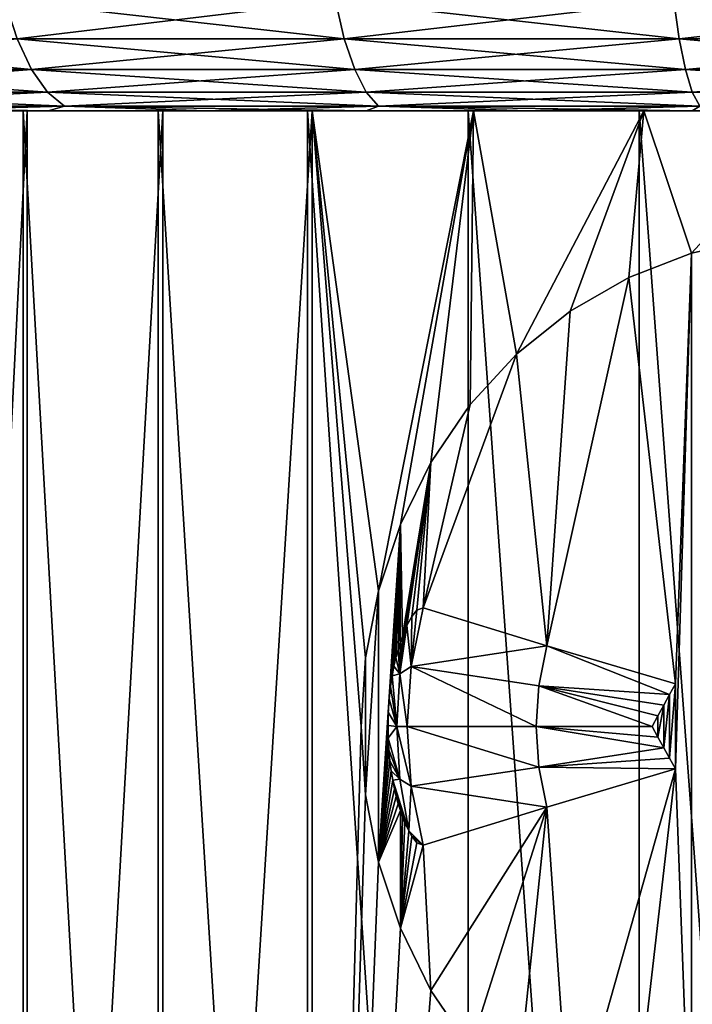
# Model space of a CAD drawing. Header units: metres. Extents: x -150 to 310, y -128 to 84.
# Tile 302 of 465: x 67 to 72.46, y 65.84 to 73.84. Entities that reach past the tile are written whole.
import ezdxf

# ---------------------------------------------------------------- set-up
doc = ezdxf.new("R2010")
doc.units = ezdxf.units.M
doc.layers.add('solid_26009703_SW0001', color=7, linetype='CONTINUOUS')
doc.layers.add('solid_26009703_SW0001_01', color=7, linetype='CONTINUOUS')

msp = doc.modelspace()

# ---------------------------------------------------------------- linework, layer by layer
at = {"layer": 'solid_26009703_SW0001'}
for points in [[(66.878891, 73.99437, -27.798365), (69.564857, 73.99437, -28.587034), (66.979713, 73.68573, -27.507057)], [(66.878891, 73.99437, 27.798365), (66.979713, 73.68573, 27.507057), (69.637535, 73.68573, 28.287464)], [(69.564857, 73.99437, 28.587034), (66.878891, 73.99437, 27.798365), (69.637535, 73.68573, 28.287464)], [(69.564857, 73.99437, -28.587034), (69.637535, 73.68573, -28.287464), (66.979713, 73.68573, -27.507057)], [(69.564857, 73.99437, -28.587034), (72.313637, 73.99437, -29.116817), (69.637535, 73.68573, -28.287464)], [(69.564857, 73.99437, 28.587034), (69.637535, 73.68573, 28.287464), (72.357506, 73.68573, 28.811695)], [(72.313637, 73.99437, 29.116817), (69.564857, 73.99437, 28.587034), (72.357506, 73.68573, 28.811695)], [(72.313637, 73.99437, -29.116817), (72.357506, 73.68573, -28.811695), (69.637535, 73.68573, -28.287464)], [(72.313637, 73.99437, -29.116817), (75.100319, 73.99437, -29.382914), (72.357506, 73.68573, -28.811695)], [(72.313637, 73.99437, 29.116817), (72.357506, 73.68573, 28.811695), (75.11499, 73.68573, 29.075003)], [(75.100319, 73.99437, 29.382914), (72.313637, 73.99437, 29.116817), (75.11499, 73.68573, 29.075003)], [(75.100319, 73.99437, -29.382914), (75.11499, 73.68573, -29.075003), (72.357506, 73.68573, -28.811695)], [(64.408112, 73.68573, 26.477543), (64.556503, 73.435371, 26.152607), (67.09655, 73.435371, 27.169487)], [(66.979713, 73.68573, 27.507057), (64.408112, 73.68573, 26.477543), (67.09655, 73.435371, 27.169487)], [(66.979713, 73.68573, -27.507057), (67.09655, 73.435371, -27.169487), (64.556503, 73.435371, -26.152607)], [(66.979713, 73.68573, -27.507057), (69.637535, 73.68573, -28.287464), (67.09655, 73.435371, -27.169487)], [(66.979713, 73.68573, 27.507057), (67.09655, 73.435371, 27.169487), (69.721756, 73.435371, 27.940317)], [(69.637535, 73.68573, 28.287464), (66.979713, 73.68573, 27.507057), (69.721756, 73.435371, 27.940317)], [(69.637535, 73.68573, -28.287464), (69.721756, 73.435371, -27.940317), (67.09655, 73.435371, -27.169487)], [(69.637535, 73.68573, -28.287464), (72.357506, 73.68573, -28.811695), (69.721756, 73.435371, -27.940317)], [(69.637535, 73.68573, 28.287464), (69.721756, 73.435371, 27.940317), (72.40834, 73.435371, 28.458115)], [(72.357506, 73.68573, 28.811695), (69.637535, 73.68573, 28.287464), (72.40834, 73.435371, 28.458115)], [(72.357506, 73.68573, -28.811695), (72.40834, 73.435371, -28.458115), (69.721756, 73.435371, -27.940317)], [(72.357506, 73.68573, -28.811695), (75.11499, 73.68573, -29.075003), (72.40834, 73.435371, -28.458115)], [(72.357506, 73.68573, 28.811695), (72.40834, 73.435371, 28.458115), (75.131981, 73.435371, 28.718191)], [(75.11499, 73.68573, 29.075003), (72.357506, 73.68573, 28.811695), (75.131981, 73.435371, 28.718191)], [(75.11499, 73.68573, -29.075003), (75.131981, 73.435371, -28.718191), (72.40834, 73.435371, -28.458115)], [(64.556503, 73.435371, -26.152607), (67.09655, 73.435371, -27.169487), (64.720718, 73.250916, -25.793034)], [(64.556503, 73.435371, 26.152607), (64.720718, 73.250916, 25.793034), (67.225838, 73.250916, 26.795933)], [(67.09655, 73.435371, 27.169487), (64.556503, 73.435371, 26.152607), (67.225838, 73.250916, 26.795933)], [(67.09655, 73.435371, -27.169487), (67.225838, 73.250916, -26.795933), (64.720718, 73.250916, -25.793034)], [(67.09655, 73.435371, -27.169487), (69.721756, 73.435371, -27.940317), (67.225838, 73.250916, -26.795933)], [(67.09655, 73.435371, 27.169487), (67.225838, 73.250916, 26.795933), (69.814949, 73.250916, 27.556164)], [(69.721756, 73.435371, 27.940317), (67.09655, 73.435371, 27.169487), (69.814949, 73.250916, 27.556164)], [(69.721756, 73.435371, -27.940317), (69.814949, 73.250916, -27.556164), (67.225838, 73.250916, -26.795933)], [(69.721756, 73.435371, -27.940317), (72.40834, 73.435371, -28.458115), (69.814949, 73.250916, -27.556164)], [(69.721756, 73.435371, 27.940317), (69.814949, 73.250916, 27.556164), (72.4646, 73.250916, 28.066843)], [(72.40834, 73.435371, 28.458115), (69.721756, 73.435371, 27.940317), (72.4646, 73.250916, 28.066843)], [(72.40834, 73.435371, -28.458115), (72.4646, 73.250916, -28.066843), (69.814949, 73.250916, -27.556164)], [(72.40834, 73.435371, -28.458115), (75.131981, 73.435371, -28.718191), (72.4646, 73.250916, -28.066843)], [(72.40834, 73.435371, 28.458115), (72.4646, 73.250916, 28.066843), (75.150795, 73.250916, 28.323343)], [(75.131981, 73.435371, 28.718191), (72.40834, 73.435371, 28.458115), (75.150795, 73.250916, 28.323343)], [(75.131981, 73.435371, -28.718191), (75.150795, 73.250916, -28.323343), (72.4646, 73.250916, -28.066843)], [(64.720718, 73.250916, -25.793034), (67.225838, 73.250916, -26.795933), (64.895744, 73.137978, -25.409769)], [(64.720718, 73.250916, 25.793034), (64.895744, 73.137978, 25.409769), (67.363647, 73.137978, 26.397766)], [(67.225838, 73.250916, 26.795933), (64.720718, 73.250916, 25.793034), (67.363647, 73.137978, 26.397766)], [(67.225838, 73.250916, -26.795933), (67.363647, 73.137978, -26.397766), (64.895744, 73.137978, -25.409769)], [(67.225838, 73.250916, -26.795933), (69.814949, 73.250916, -27.556164), (67.363647, 73.137978, -26.397766)], [(67.225838, 73.250916, 26.795933), (67.363647, 73.137978, 26.397766), (69.914284, 73.137978, 27.146702)], [(69.814949, 73.250916, 27.556164), (67.225838, 73.250916, 26.795933), (69.914284, 73.137978, 27.146702)], [(69.814949, 73.250916, -27.556164), (69.914284, 73.137978, -27.146702), (67.363647, 73.137978, -26.397766)], [(69.814949, 73.250916, -27.556164), (72.4646, 73.250916, -28.066843), (69.914284, 73.137978, -27.146702)], [(69.814949, 73.250916, 27.556164), (69.914284, 73.137978, 27.146702), (72.524559, 73.137978, 27.649792)], [(72.4646, 73.250916, 28.066843), (69.814949, 73.250916, 27.556164), (72.524559, 73.137978, 27.649792)], [(72.4646, 73.250916, -28.066843), (72.524559, 73.137978, -27.649792), (69.914284, 73.137978, -27.146702)], [(72.4646, 73.250916, -28.066843), (75.150795, 73.250916, -28.323343), (72.524559, 73.137978, -27.649792)], [(72.4646, 73.250916, 28.066843), (72.524559, 73.137978, 27.649792), (75.170837, 73.137978, 27.902481)], [(75.150795, 73.250916, 28.323343), (72.4646, 73.250916, 28.066843), (75.170837, 73.137978, 27.902481)], [(67.06115, 73.099998, -8.939001), (50.181992, 73.099998, -7.974596), (50.603886, 73.099998, -9.254169)], [(67.06115, 73.099998, -8.939001), (66.085762, 73.099998, -7.7807), (50.181992, 73.099998, -7.974596)], [(67.02758, 73.099998, 8.903141), (50.603893, 73.099998, 9.254192), (50.181999, 73.099998, 7.974622)], [(66.059303, 73.099998, 7.745031), (67.02758, 73.099998, 8.903141), (50.181999, 73.099998, 7.974622)], [(68.161865, 73.099998, -9.97328), (50.603886, 73.099998, -9.254169), (51.089592, 73.099998, -10.513813)], [(68.161865, 73.099998, -9.97328), (67.06115, 73.099998, -8.939001), (50.603886, 73.099998, -9.254169)], [(68.126167, 73.099998, 9.943776), (51.089603, 73.099998, 10.513836), (50.603893, 73.099998, 9.254192)], [(67.02758, 73.099998, 8.903141), (68.126167, 73.099998, 9.943776), (50.603893, 73.099998, 9.254192)], [(69.375137, 73.099998, -10.873586), (51.089592, 73.099998, -10.513813), (51.637291, 73.099998, -11.750616)], [(69.375137, 73.099998, -10.873586), (68.161865, 73.099998, -9.97328), (51.089592, 73.099998, -10.513813)], [(70.64357, 73.099998, 11.60594), (51.637302, 73.099998, 11.750639), (51.089603, 73.099998, 10.513836)], [(69.337502, 73.099998, 10.848502), (70.64357, 73.099998, 11.60594), (51.089603, 73.099998, 10.513836)], [(68.126167, 73.099998, 9.943776), (69.337502, 73.099998, 10.848502), (51.089603, 73.099998, 10.513836)], [(72.071754, 73.099998, -12.22231), (51.637291, 73.099998, -11.750616), (52.243141, 73.099998, -12.955869)], [(70.687798, 73.099998, -11.628107), (69.375137, 73.099998, -10.873586), (51.637291, 73.099998, -11.750616)], [(72.071754, 73.099998, -12.22231), (70.687798, 73.099998, -11.628107), (51.637291, 73.099998, -11.750616)], [(74.966469, 73.099998, 12.909177), (52.243153, 73.099998, 12.955892), (51.637302, 73.099998, 11.750639)], [(73.479141, 73.099998, 12.643783), (74.966469, 73.099998, 12.909177), (51.637302, 73.099998, 11.750639)], [(72.032883, 73.099998, 12.208299), (73.479141, 73.099998, 12.643783), (51.637302, 73.099998, 11.750639)], [(70.64357, 73.099998, 11.60594), (72.032883, 73.099998, 12.208299), (51.637302, 73.099998, 11.750639)], [(52.243141, 73.099998, -12.955869), (75.017441, 73.099998, -12.915035), (73.524811, 73.099998, -12.654969)], [(72.071754, 73.099998, -12.22231), (52.243141, 73.099998, -12.955869), (73.524811, 73.099998, -12.654969)], [(52.243141, 73.099998, -12.955869), (76.522484, 73.099998, -12.999758), (75.017441, 73.099998, -12.915035)], [(52.243141, 73.099998, -12.955869), (52.907249, 73.099998, -14.128529), (76.522484, 73.099998, -12.999758)], [(100.092751, 73.099998, 14.128529), (52.907265, 73.099998, 14.128551), (52.243153, 73.099998, 12.955892)], [(76.477821, 73.099998, 12.999772), (100.092751, 73.099998, 14.128529), (52.243153, 73.099998, 12.955892)], [(74.966469, 73.099998, 12.909177), (76.477821, 73.099998, 12.999772), (52.243153, 73.099998, 12.955892)], [(52.907249, 73.099998, -14.128529), (100.756844, 73.099998, -12.955892), (76.522484, 73.099998, -12.999758)], [(99.369255, 73.099998, 15.271562), (53.630756, 73.099998, 15.271584), (52.907265, 73.099998, 14.128551)], [(100.092751, 73.099998, 14.128529), (99.369255, 73.099998, 15.271562), (52.907265, 73.099998, 14.128551)], [(98.591682, 73.099998, 16.37685), (54.408333, 73.099998, 16.376871), (53.630756, 73.099998, 15.271584)], [(99.369255, 73.099998, 15.271562), (98.591682, 73.099998, 16.37685), (53.630756, 73.099998, 15.271584)], [(97.763542, 73.099998, 17.438589), (55.236473, 73.099998, 17.438608), (54.408333, 73.099998, 16.376871)], [(98.591682, 73.099998, 16.37685), (97.763542, 73.099998, 17.438589), (54.408333, 73.099998, 16.376871)], [(96.880798, 73.099998, 18.462048), (56.119221, 73.099998, 18.462067), (55.236473, 73.099998, 17.438608)], [(97.763542, 73.099998, 17.438589), (96.880798, 73.099998, 18.462048), (55.236473, 73.099998, 17.438608)], [(95.948502, 73.099998, 19.441992), (57.051517, 73.099998, 19.442011), (56.119221, 73.099998, 18.462067)], [(96.880798, 73.099998, 18.462048), (95.948502, 73.099998, 19.441992), (56.119221, 73.099998, 18.462067)], [(94.973038, 73.099998, 20.371452), (58.026985, 73.099998, 20.371471), (57.051517, 73.099998, 19.442011)], [(95.948502, 73.099998, 19.441992), (94.973038, 73.099998, 20.371452), (57.051517, 73.099998, 19.442011)], [(93.951134, 73.099998, 21.252913), (59.048885, 73.099998, 21.25293), (58.026985, 73.099998, 20.371471)], [(94.973038, 73.099998, 20.371452), (93.951134, 73.099998, 21.252913), (58.026985, 73.099998, 20.371471)], [(92.884689, 73.099998, 22.085505), (60.11533, 73.099998, 22.08552), (59.048885, 73.099998, 21.25293)], [(93.951134, 73.099998, 21.252913), (92.884689, 73.099998, 22.085505), (59.048885, 73.099998, 21.25293)], [(91.78138, 73.099998, 22.863247), (61.218643, 73.099998, 22.863262), (60.11533, 73.099998, 22.08552)], [(92.884689, 73.099998, 22.085505), (91.78138, 73.099998, 22.863247), (60.11533, 73.099998, 22.08552)], [(90.643272, 73.099998, 23.583984), (62.356754, 73.099998, 23.583998), (61.218643, 73.099998, 22.863262)], [(91.78138, 73.099998, 22.863247), (90.643272, 73.099998, 23.583984), (61.218643, 73.099998, 22.863262)], [(89.466522, 73.099998, 24.250631), (63.533504, 73.099998, 24.250643), (62.356754, 73.099998, 23.583998)], [(90.643272, 73.099998, 23.583984), (89.466522, 73.099998, 24.250631), (62.356754, 73.099998, 23.583998)], [(88.259285, 73.099998, 24.858814), (64.740738, 73.099998, 24.858826), (63.533504, 73.099998, 24.250643)], [(89.466522, 73.099998, 24.250631), (88.259285, 73.099998, 24.858814), (63.533504, 73.099998, 24.250643)], [(87.028366, 73.099998, 25.404694), (65.971657, 73.099998, 25.404703), (64.740738, 73.099998, 24.858826)], [(88.259285, 73.099998, 24.858814), (87.028366, 73.099998, 25.404694), (64.740738, 73.099998, 24.858826)], [(64.895744, 73.137978, -25.409769), (67.363647, 73.137978, -26.397766), (65.971634, 73.099998, -25.404694)], [(64.895744, 73.137978, 25.409769), (65.971657, 73.099998, 25.404703), (67.232254, 73.099998, 25.890804)], [(67.363647, 73.137978, 26.397766), (64.895744, 73.137978, 25.409769), (67.232254, 73.099998, 25.890804)], [(67.363647, 73.137978, -26.397766), (67.232231, 73.099998, -25.890795), (65.971634, 73.099998, -25.404694)], [(85.767769, 73.099998, 25.890795), (67.232254, 73.099998, 25.890804), (65.971657, 73.099998, 25.404703)], [(87.028366, 73.099998, 25.404694), (85.767769, 73.099998, 25.890795), (65.971657, 73.099998, 25.404703)], [(66.059303, 73.099998, 7.745031), (66.058411, 53.599998, 7.744237), (67.028061, 53.599998, 8.904066)], [(66.059303, 73.099998, 7.745031), (67.028061, 53.599998, 8.904066), (67.02758, 73.099998, 8.903141)], [(67.06115, 73.099998, -8.939001), (66.086403, 53.599998, -7.781839), (66.085762, 73.099998, -7.7807)], [(67.06115, 73.099998, -8.939001), (67.060234, 53.599998, -8.938166), (66.086403, 53.599998, -7.781839)], [(67.02758, 73.099998, 8.903141), (67.028061, 53.599998, 8.904066), (68.125809, 53.599998, 9.943483)], [(67.02758, 73.099998, 8.903141), (68.125809, 53.599998, 9.943483), (68.126167, 73.099998, 9.943776)], [(68.161865, 73.099998, -9.97328), (68.16172, 53.599998, -9.973622), (67.060234, 53.599998, -8.938166)], [(68.161865, 73.099998, -9.97328), (67.060234, 53.599998, -8.938166), (67.06115, 73.099998, -8.939001)], [(67.363647, 73.137978, -26.397766), (68.516663, 73.099998, -26.315376), (67.232231, 73.099998, -25.890795)], [(67.363647, 73.137978, 26.397766), (67.232254, 73.099998, 25.890804), (68.516685, 73.099998, 26.315384)], [(84.483337, 73.099998, 26.315376), (68.516685, 73.099998, 26.315384), (67.232254, 73.099998, 25.890804)], [(85.767769, 73.099998, 25.890795), (84.483337, 73.099998, 26.315376), (67.232254, 73.099998, 25.890804)], [(67.363647, 73.137978, -26.397766), (69.914284, 73.137978, -27.146702), (68.516663, 73.099998, -26.315376)], [(67.363647, 73.137978, 26.397766), (68.516685, 73.099998, 26.315384), (69.815773, 73.099998, 26.675289)], [(69.914284, 73.137978, 27.146702), (67.363647, 73.137978, 26.397766), (69.815773, 73.099998, 26.675289)], [(68.126167, 73.099998, 9.943776), (68.125809, 53.599998, 9.943483), (69.336792, 53.599998, 10.848433)], [(68.126167, 73.099998, 9.943776), (69.336792, 53.599998, 10.848433), (69.337502, 73.099998, 10.848502)], [(69.375137, 73.099998, -10.873586), (69.375977, 53.599998, -10.874202), (68.16172, 53.599998, -9.973622)], [(69.375137, 73.099998, -10.873586), (68.16172, 53.599998, -9.973622), (68.161865, 73.099998, -9.97328)], [(69.914284, 73.137978, -27.146702), (69.81575, 73.099998, -26.675282), (68.516663, 73.099998, -26.315376)], [(83.18425, 73.099998, 26.675282), (69.815773, 73.099998, 26.675289), (68.516685, 73.099998, 26.315384)], [(84.483337, 73.099998, 26.315376), (83.18425, 73.099998, 26.675282), (68.516685, 73.099998, 26.315384)], [(69.337502, 73.099998, 10.848502), (69.336792, 53.599998, 10.848433), (70.644653, 53.599998, 11.606674)], [(69.337502, 73.099998, 10.848502), (70.644653, 53.599998, 11.606674), (70.64357, 73.099998, 11.60594)], [(69.375137, 73.099998, -10.873586), (69.915031, 69.201729, -11.208842), (69.809898, 68.657021, -11.146414)], [(70.687798, 73.099998, -11.628107), (69.915031, 69.201729, -11.208842), (69.375137, 73.099998, -10.873586)], [(69.375137, 73.099998, -10.873586), (69.809898, 68.657021, -11.146414), (69.775314, 68.099998, -11.125583)], [(69.375137, 73.099998, -10.873586), (69.775314, 68.099998, -11.125583), (69.375977, 53.599998, -10.874202)], [(69.914284, 73.137978, -27.146702), (71.131828, 73.099998, -26.970598), (69.81575, 73.099998, -26.675282)], [(69.914284, 73.137978, 27.146702), (69.815773, 73.099998, 26.675289), (71.131851, 73.099998, 26.970604)], [(81.868172, 73.099998, 26.970598), (71.131851, 73.099998, 26.970604), (69.815773, 73.099998, 26.675289)], [(83.18425, 73.099998, 26.675282), (81.868172, 73.099998, 26.970598), (69.815773, 73.099998, 26.675289)], [(69.914284, 73.137978, -27.146702), (72.524559, 73.137978, -27.649792), (71.131828, 73.099998, -26.970598)], [(69.914284, 73.137978, 27.146702), (71.131851, 73.099998, 26.970604), (72.464844, 73.099998, 27.201902)], [(72.524559, 73.137978, 27.649792), (69.914284, 73.137978, 27.146702), (72.464844, 73.099998, 27.201902)], [(70.687798, 73.099998, -11.628107), (70.09304, 69.739151, -11.311535), (69.915031, 69.201729, -11.208842)], [(70.687798, 73.099998, -11.628107), (70.340523, 70.244728, -11.448179), (70.09304, 69.739151, -11.311535)], [(70.687798, 73.099998, -11.628107), (70.659721, 70.713737, -11.614266), (70.340523, 70.244728, -11.448179)], [(70.64357, 73.099998, 11.60594), (70.644653, 53.599998, 11.606674), (72.031693, 53.599998, 12.207958)], [(70.64357, 73.099998, 11.60594), (72.031693, 53.599998, 12.207958), (72.032883, 73.099998, 12.208299)], [(70.687798, 73.099998, -11.628107), (71.037529, 71.124001, -11.796669), (70.659721, 70.713737, -11.614266)], [(72.071754, 73.099998, -12.22231), (71.037529, 71.124001, -11.796669), (70.687798, 73.099998, -11.628107)], [(72.071754, 73.099998, -12.22231), (71.473465, 71.472961, -11.988911), (71.037529, 71.124001, -11.796669)], [(72.524559, 73.137978, -27.649792), (72.464821, 73.099998, -27.201899), (71.131828, 73.099998, -26.970598)], [(80.535179, 73.099998, 27.201899), (72.464844, 73.099998, 27.201902), (71.131851, 73.099998, 26.970604)], [(81.868172, 73.099998, 26.970598), (80.535179, 73.099998, 27.201899), (71.131851, 73.099998, 26.970604)], [(72.071754, 73.099998, -12.22231), (71.948051, 71.746048, -12.177017), (71.473465, 71.472961, -11.988911)], [(72.071754, 73.099998, -12.22231), (72.45813, 71.943489, -12.355698), (71.948051, 71.746048, -12.177017)], [(72.032883, 73.099998, 12.208299), (72.031693, 53.599998, 12.207958), (73.479172, 53.599998, 12.644153)], [(72.032883, 73.099998, 12.208299), (73.479172, 53.599998, 12.644153), (73.479141, 73.099998, 12.643783)], [(72.071754, 73.099998, -12.22231), (73.524811, 73.099998, -12.654969), (72.45813, 71.943489, -12.355698)], [(72.45813, 71.943489, -12.355698), (73.524811, 73.099998, -12.654969), (72.98243, 72.061157, -12.515059)], [(72.458138, 64.256508, -12.3557), (72.45813, 71.943489, -12.355698), (72.98243, 72.061157, -12.515059)], [(72.982437, 64.13884, -12.515061), (72.458138, 64.256508, -12.3557), (72.98243, 72.061157, -12.515059)], [(72.327522, 68.445404, -12.312207), (71.948051, 71.746048, -12.177017), (72.45813, 71.943489, -12.355698)], [(72.327522, 67.754593, -12.312207), (72.45813, 71.943489, -12.355698), (72.458138, 64.256508, -12.3557)], [(72.327522, 67.754593, -12.312207), (72.327522, 68.445404, -12.312207), (72.45813, 71.943489, -12.355698)], [(71.283165, 68.755386, -11.907335), (71.473465, 71.472961, -11.988911), (71.948051, 71.746048, -12.177017)], [(72.327522, 68.445404, -12.312207), (71.283165, 68.755386, -11.907335), (71.948051, 71.746048, -12.177017)], [(71.283165, 68.755386, -11.907335), (71.037529, 71.124001, -11.796669), (71.473465, 71.472961, -11.988911)], [(70.277252, 69.06424, -11.413915), (70.659721, 70.713737, -11.614266), (71.037529, 71.124001, -11.796669)], [(71.283165, 68.755386, -11.907335), (70.277252, 69.06424, -11.413915), (71.037529, 71.124001, -11.796669)], [(70.277252, 69.06424, -11.413915), (70.340523, 70.244728, -11.448179), (70.659721, 70.713737, -11.614266)], [(70.109436, 68.832176, -11.320807), (70.09304, 69.739151, -11.311535), (70.340523, 70.244728, -11.448179)], [(70.127792, 68.878868, -11.331152), (70.109436, 68.832176, -11.320807), (70.340523, 70.244728, -11.448179)], [(70.146523, 68.920929, -11.341664), (70.127792, 68.878868, -11.331152), (70.340523, 70.244728, -11.448179)], [(70.185371, 68.992081, -11.363337), (70.146523, 68.920929, -11.341664), (70.340523, 70.244728, -11.448179)], [(70.227791, 69.045128, -11.386808), (70.185371, 68.992081, -11.363337), (70.340523, 70.244728, -11.448179)], [(70.277252, 69.06424, -11.413915), (70.227791, 69.045128, -11.386808), (70.340523, 70.244728, -11.448179)], [(69.915031, 66.998268, -11.208843), (69.915031, 69.201729, -11.208842), (70.09304, 69.739151, -11.311535)], [(69.995087, 68.215973, -11.255493), (69.915031, 66.998268, -11.208843), (70.09304, 69.739151, -11.311535)], [(70.002335, 68.324821, -11.259679), (69.995087, 68.215973, -11.255493), (70.09304, 69.739151, -11.311535)], [(70.013184, 68.423447, -11.265932), (70.002335, 68.324821, -11.259679), (70.09304, 69.739151, -11.311535)], [(70.026321, 68.510834, -11.273487), (70.013184, 68.423447, -11.265932), (70.09304, 69.739151, -11.311535)], [(70.041122, 68.589195, -11.281974), (70.026321, 68.510834, -11.273487), (70.09304, 69.739151, -11.311535)], [(70.057121, 68.659645, -11.291116), (70.041122, 68.589195, -11.281974), (70.09304, 69.739151, -11.311535)], [(70.073975, 68.723129, -11.300717), (70.057121, 68.659645, -11.291116), (70.09304, 69.739151, -11.311535)], [(70.091469, 68.780434, -11.310644), (70.073975, 68.723129, -11.300717), (70.09304, 69.739151, -11.311535)], [(70.109436, 68.832176, -11.320807), (70.091469, 68.780434, -11.310644), (70.09304, 69.739151, -11.311535)], [(69.809898, 67.542976, -11.146414), (69.809898, 68.657021, -11.146414), (69.915031, 69.201729, -11.208842)], [(69.915031, 66.998268, -11.208843), (69.809898, 67.542976, -11.146414), (69.915031, 69.201729, -11.208842)], [(70.180756, 68.586639, -11.391227), (70.277252, 69.06424, -11.413915), (71.283165, 68.755386, -11.907335)], [(70.180756, 68.586639, -11.391227), (70.227791, 69.045128, -11.386808), (70.277252, 69.06424, -11.413915)], [(70.180756, 68.586639, -11.391227), (70.185371, 68.992081, -11.363337), (70.227791, 69.045128, -11.386808)], [(70.180756, 68.586639, -11.391227), (70.146523, 68.920929, -11.341664), (70.185371, 68.992081, -11.363337)], [(70.087997, 68.527145, -11.332462), (70.127792, 68.878868, -11.331152), (70.146523, 68.920929, -11.341664)], [(70.087997, 68.527145, -11.332462), (70.146523, 68.920929, -11.341664), (70.180756, 68.586639, -11.391227)], [(70.087997, 68.527145, -11.332462), (70.109436, 68.832176, -11.320807), (70.127792, 68.878868, -11.331152)], [(70.087997, 68.527145, -11.332462), (70.073975, 68.723129, -11.300717), (70.091469, 68.780434, -11.310644)], [(70.087997, 68.527145, -11.332462), (70.091469, 68.780434, -11.310644), (70.109436, 68.832176, -11.320807)], [(70.087997, 68.527145, -11.332462), (70.057121, 68.659645, -11.291116), (70.073975, 68.723129, -11.300717)], [(71.21788, 68.43074, -11.891987), (70.180756, 68.586639, -11.391227), (71.283165, 68.755386, -11.907335)], [(71.21788, 68.43074, -11.891987), (71.283165, 68.755386, -11.907335), (72.280106, 68.359047, -12.296035)], [(72.280106, 68.359047, -12.296035), (71.283165, 68.755386, -11.907335), (72.327522, 68.445404, -12.312207)], [(69.809898, 67.542976, -11.146414), (69.775314, 68.099998, -11.125583), (69.809898, 68.657021, -11.146414)], [(70.087997, 68.527145, -11.332462), (70.041122, 68.589195, -11.281974), (70.057121, 68.659645, -11.291116)], [(70.087997, 68.527145, -11.332462), (70.026321, 68.510834, -11.273487), (70.041122, 68.589195, -11.281974)], [(70.087997, 68.527145, -11.332462), (70.180756, 68.586639, -11.391227), (70.148384, 68.099998, -11.383616)], [(71.195984, 68.099998, -11.886839), (70.148384, 68.099998, -11.383616), (70.180756, 68.586639, -11.391227)], [(71.21788, 68.43074, -11.891987), (71.195984, 68.099998, -11.886839), (70.180756, 68.586639, -11.391227)], [(70.063736, 68.099998, -11.326759), (70.013184, 68.423447, -11.265932), (70.026321, 68.510834, -11.273487)], [(70.063736, 68.099998, -11.326759), (70.026321, 68.510834, -11.273487), (70.087997, 68.527145, -11.332462)], [(70.063736, 68.099998, -11.326759), (70.087997, 68.527145, -11.332462), (70.148384, 68.099998, -11.383616)], [(70.063736, 68.099998, -11.326759), (70.002335, 68.324821, -11.259679), (70.013184, 68.423447, -11.265932)], [(71.21788, 68.43074, -11.891987), (72.138138, 68.099998, -12.246394), (71.195984, 68.099998, -11.886839)], [(71.21788, 68.43074, -11.891987), (72.280106, 68.359047, -12.296035), (72.232719, 68.272667, -12.279672)], [(71.21788, 68.43074, -11.891987), (72.232719, 68.272667, -12.279672), (72.185425, 68.18634, -12.263132)], [(71.21788, 68.43074, -11.891987), (72.185425, 68.18634, -12.263132), (72.138138, 68.099998, -12.246394)], [(72.280106, 67.84095, -12.296035), (72.280106, 68.359047, -12.296035), (72.327522, 68.445404, -12.312207)], [(72.327522, 67.754593, -12.312207), (72.280106, 67.84095, -12.296035), (72.327522, 68.445404, -12.312207)], [(70.063736, 68.099998, -11.326759), (69.995087, 68.215973, -11.255493), (70.002335, 68.324821, -11.259679)], [(72.232719, 67.927338, -12.279672), (72.232719, 68.272667, -12.279672), (72.280106, 68.359047, -12.296035)], [(72.280106, 67.84095, -12.296035), (72.232719, 67.927338, -12.279672), (72.280106, 68.359047, -12.296035)], [(69.995087, 68.215973, -11.255493), (69.992455, 68.106903, -11.25397), (69.915031, 66.998268, -11.208843)], [(70.063736, 68.099998, -11.326759), (69.992455, 68.106903, -11.25397), (69.995087, 68.215973, -11.255493)], [(72.185425, 68.013664, -12.263132), (72.185425, 68.18634, -12.263132), (72.232719, 68.272667, -12.279672)], [(72.232719, 67.927338, -12.279672), (72.185425, 68.013664, -12.263132), (72.232719, 68.272667, -12.279672)], [(72.185425, 68.013664, -12.263132), (72.138138, 68.099998, -12.246394), (72.185425, 68.18634, -12.263132)], [(69.375977, 53.599998, -10.874202), (69.775314, 68.099998, -11.125583), (69.809898, 67.542976, -11.146414)], [(69.992455, 68.106903, -11.25397), (69.994202, 68.003868, -11.254982), (69.915031, 66.998268, -11.208843)], [(70.063736, 68.099998, -11.326759), (69.994202, 68.003868, -11.254982), (69.992455, 68.106903, -11.25397)], [(70.087997, 67.672852, -11.332463), (69.994202, 68.003868, -11.254982), (70.063736, 68.099998, -11.326759)], [(70.063736, 68.099998, -11.326759), (70.148384, 68.099998, -11.383616), (70.180756, 67.613358, -11.391227)], [(70.087997, 67.672852, -11.332463), (70.063736, 68.099998, -11.326759), (70.180756, 67.613358, -11.391227)], [(71.21788, 67.769264, -11.891987), (70.180756, 67.613358, -11.391227), (70.148384, 68.099998, -11.383616)], [(71.195984, 68.099998, -11.886839), (71.21788, 67.769264, -11.891987), (70.148384, 68.099998, -11.383616)], [(71.195984, 68.099998, -11.886839), (72.138138, 68.099998, -12.246394), (72.185425, 68.013664, -12.263132)], [(71.195984, 68.099998, -11.886839), (72.185425, 68.013664, -12.263132), (72.232719, 67.927338, -12.279672)], [(71.195984, 68.099998, -11.886839), (72.232719, 67.927338, -12.279672), (71.21788, 67.769264, -11.891987)], [(69.994202, 68.003868, -11.254982), (69.99958, 67.908669, -11.258087), (69.915031, 66.998268, -11.208843)], [(70.087997, 67.672852, -11.332463), (69.99958, 67.908669, -11.258087), (69.994202, 68.003868, -11.254982)], [(69.99958, 67.908669, -11.258087), (70.007835, 67.820557, -11.262849), (69.915031, 66.998268, -11.208843)], [(70.087997, 67.672852, -11.332463), (70.007835, 67.820557, -11.262849), (69.99958, 67.908669, -11.258087)], [(71.21788, 67.769264, -11.891987), (72.232719, 67.927338, -12.279672), (72.280106, 67.84095, -12.296035)], [(70.007835, 67.820557, -11.262849), (70.018394, 67.739052, -11.268931), (69.915031, 66.998268, -11.208843)], [(70.087997, 67.672852, -11.332463), (70.018394, 67.739052, -11.268931), (70.007835, 67.820557, -11.262849)], [(71.21788, 67.769264, -11.891987), (72.280106, 67.84095, -12.296035), (72.327522, 67.754593, -12.312207)], [(70.018394, 67.739052, -11.268931), (70.030792, 67.663734, -11.276053), (69.915031, 66.998268, -11.208843)], [(70.087997, 67.672852, -11.332463), (70.030792, 67.663734, -11.276053), (70.018394, 67.739052, -11.268931)], [(71.21788, 67.769264, -11.891987), (71.283165, 67.444611, -11.907335), (70.180756, 67.613358, -11.391227)], [(71.21788, 67.769264, -11.891987), (72.327522, 67.754593, -12.312207), (71.283165, 67.444611, -11.907335)], [(71.283165, 67.444611, -11.907335), (72.327522, 67.754593, -12.312207), (71.473473, 64.727043, -11.988913)], [(72.327522, 67.754593, -12.312207), (71.948051, 64.453949, -12.177019), (71.473473, 64.727043, -11.988913)], [(72.327522, 67.754593, -12.312207), (72.458138, 64.256508, -12.3557), (71.948051, 64.453949, -12.177019)], [(70.030792, 67.663734, -11.276053), (70.044685, 67.594063, -11.284011), (69.915031, 66.998268, -11.208843)], [(70.087997, 67.672852, -11.332463), (70.160446, 67.251137, -11.349454), (70.030792, 67.663734, -11.276053)], [(70.030792, 67.663734, -11.276053), (70.160446, 67.251137, -11.349454), (70.044685, 67.594063, -11.284011)], [(70.087997, 67.672852, -11.332463), (70.180756, 67.613358, -11.391227), (70.160446, 67.251137, -11.349454)], [(70.044685, 67.594063, -11.284011), (70.059776, 67.529724, -11.29263), (69.915031, 66.998268, -11.208843)], [(70.044685, 67.594063, -11.284011), (70.160446, 67.251137, -11.349454), (70.059776, 67.529724, -11.29263)], [(70.180756, 67.613358, -11.391227), (70.277252, 67.135757, -11.413915), (70.160446, 67.251137, -11.349454)], [(70.180756, 67.613358, -11.391227), (71.283165, 67.444611, -11.907335), (70.277252, 67.135757, -11.413915)], [(69.375977, 53.599998, -10.874202), (69.809898, 67.542976, -11.146414), (69.915031, 66.998268, -11.208843)], [(70.059776, 67.529724, -11.29263), (70.075821, 67.470474, -11.301765), (69.915031, 66.998268, -11.208843)], [(70.059776, 67.529724, -11.29263), (70.160446, 67.251137, -11.349454), (70.075821, 67.470474, -11.301765)], [(70.075821, 67.470474, -11.301765), (70.092628, 67.416016, -11.311306), (69.915031, 66.998268, -11.208843)], [(70.092628, 67.416016, -11.311306), (70.09304, 66.460846, -11.311536), (69.915031, 66.998268, -11.208843)], [(70.075821, 67.470474, -11.301765), (70.160446, 67.251137, -11.349454), (70.092628, 67.416016, -11.311306)], [(70.092628, 67.416016, -11.311306), (70.110085, 67.366081, -11.321173), (70.09304, 66.460846, -11.311536)], [(70.092628, 67.416016, -11.311306), (70.160446, 67.251137, -11.349454), (70.110085, 67.366081, -11.321173)], [(70.277252, 67.135757, -11.413915), (71.283165, 67.444611, -11.907335), (70.340523, 65.955269, -11.448179)], [(71.283165, 67.444611, -11.907335), (70.659729, 65.486267, -11.614266), (70.340523, 65.955269, -11.448179)], [(71.283165, 67.444611, -11.907335), (71.037529, 65.075996, -11.79667), (70.659729, 65.486267, -11.614266)], [(71.283165, 67.444611, -11.907335), (71.473473, 64.727043, -11.988913), (71.037529, 65.075996, -11.79667)], [(70.110085, 67.366081, -11.321173), (70.128082, 67.32045, -11.331312), (70.09304, 66.460846, -11.311536)], [(70.110085, 67.366081, -11.321173), (70.160446, 67.251137, -11.349454), (70.128082, 67.32045, -11.331312)], [(70.128082, 67.32045, -11.331312), (70.160446, 67.251137, -11.349454), (70.09304, 66.460846, -11.311536)], [(70.160446, 67.251137, -11.349454), (70.185318, 67.208, -11.363308), (70.09304, 66.460846, -11.311536)], [(70.185318, 67.208, -11.363308), (70.227798, 67.154869, -11.386811), (70.09304, 66.460846, -11.311536)], [(70.160446, 67.251137, -11.349454), (70.277252, 67.135757, -11.413915), (70.185318, 67.208, -11.363308)], [(70.185318, 67.208, -11.363308), (70.277252, 67.135757, -11.413915), (70.227798, 67.154869, -11.386811)], [(70.227798, 67.154869, -11.386811), (70.277252, 67.135757, -11.413915), (70.09304, 66.460846, -11.311536)], [(70.277252, 67.135757, -11.413915), (70.340523, 65.955269, -11.448179), (70.09304, 66.460846, -11.311536)], [(69.375977, 53.599998, -10.874202), (69.915031, 66.998268, -11.208843), (70.09304, 66.460846, -11.311536)], [(69.375977, 53.599998, -10.874202), (70.09304, 66.460846, -11.311536), (70.340523, 65.955269, -11.448179)], [(69.375977, 53.599998, -10.874202), (70.340523, 65.955269, -11.448179), (70.659729, 65.486267, -11.614266)]]:
    msp.add_3dface(points, dxfattribs=at)
at = {"layer": 'solid_26009703_SW0001_01'}
for points in [[(52.907249, 73.099998, -14.128529), (100.092735, 73.099998, -14.128551), (100.756844, 73.099998, -12.955892)], [(52.907249, 73.099998, -14.128529), (53.630741, 73.099998, -15.271562), (100.092735, 73.099998, -14.128551)], [(53.630741, 73.099998, -15.271562), (99.369247, 73.099998, -15.271584), (100.092735, 73.099998, -14.128551)], [(53.630741, 73.099998, -15.271562), (54.408318, 73.099998, -16.37685), (99.369247, 73.099998, -15.271584)], [(54.408318, 73.099998, -16.37685), (98.591667, 73.099998, -16.376871), (99.369247, 73.099998, -15.271584)], [(54.408318, 73.099998, -16.37685), (55.236454, 73.099998, -17.438589), (98.591667, 73.099998, -16.376871)], [(55.236454, 73.099998, -17.438589), (97.763527, 73.099998, -17.438608), (98.591667, 73.099998, -16.376871)], [(55.236454, 73.099998, -17.438589), (56.119202, 73.099998, -18.462048), (97.763527, 73.099998, -17.438608)], [(56.119202, 73.099998, -18.462048), (96.880783, 73.099998, -18.462067), (97.763527, 73.099998, -17.438608)], [(56.119202, 73.099998, -18.462048), (57.051498, 73.099998, -19.441992), (96.880783, 73.099998, -18.462067)], [(57.051498, 73.099998, -19.441992), (95.948479, 73.099998, -19.442011), (96.880783, 73.099998, -18.462067)], [(57.051498, 73.099998, -19.441992), (58.026962, 73.099998, -20.371452), (95.948479, 73.099998, -19.442011)], [(58.026962, 73.099998, -20.371452), (94.973015, 73.099998, -20.371471), (95.948479, 73.099998, -19.442011)], [(58.026962, 73.099998, -20.371452), (59.048866, 73.099998, -21.252913), (94.973015, 73.099998, -20.371471)], [(59.048866, 73.099998, -21.252913), (93.951118, 73.099998, -21.25293), (94.973015, 73.099998, -20.371471)], [(59.048866, 73.099998, -21.252913), (60.115311, 73.099998, -22.085505), (93.951118, 73.099998, -21.25293)], [(60.115311, 73.099998, -22.085505), (92.884666, 73.099998, -22.08552), (93.951118, 73.099998, -21.25293)], [(60.115311, 73.099998, -22.085505), (61.218624, 73.099998, -22.863247), (92.884666, 73.099998, -22.08552)], [(61.218624, 73.099998, -22.863247), (91.781357, 73.099998, -22.863262), (92.884666, 73.099998, -22.08552)], [(61.218624, 73.099998, -22.863247), (62.356731, 73.099998, -23.583984), (91.781357, 73.099998, -22.863262)], [(62.356731, 73.099998, -23.583984), (90.64325, 73.099998, -23.583998), (91.781357, 73.099998, -22.863262)], [(62.356731, 73.099998, -23.583984), (63.533482, 73.099998, -24.250631), (90.64325, 73.099998, -23.583998)], [(63.533482, 73.099998, -24.250631), (89.466499, 73.099998, -24.250643), (90.64325, 73.099998, -23.583998)], [(63.533482, 73.099998, -24.250631), (64.740715, 73.099998, -24.858814), (89.466499, 73.099998, -24.250643)], [(64.740715, 73.099998, -24.858814), (88.259262, 73.099998, -24.858826), (89.466499, 73.099998, -24.250643)], [(64.740715, 73.099998, -24.858814), (65.971634, 73.099998, -25.404694), (88.259262, 73.099998, -24.858826)], [(65.971634, 73.099998, -25.404694), (87.028343, 73.099998, -25.404703), (88.259262, 73.099998, -24.858826)], [(65.971634, 73.099998, -25.404694), (67.232231, 73.099998, -25.890795), (87.028343, 73.099998, -25.404703)], [(67.232231, 73.099998, -25.890795), (85.767746, 73.099998, -25.890804), (87.028343, 73.099998, -25.404703)], [(67.232231, 73.099998, -25.890795), (68.516663, 73.099998, -26.315376), (85.767746, 73.099998, -25.890804)], [(68.516663, 73.099998, -26.315376), (84.483315, 73.099998, -26.315384), (85.767746, 73.099998, -25.890804)], [(68.516663, 73.099998, -26.315376), (69.81575, 73.099998, -26.675282), (84.483315, 73.099998, -26.315384)], [(69.81575, 73.099998, -26.675282), (83.184227, 73.099998, -26.675289), (84.483315, 73.099998, -26.315384)], [(69.81575, 73.099998, -26.675282), (71.131828, 73.099998, -26.970598), (83.184227, 73.099998, -26.675289)], [(71.131828, 73.099998, -26.970598), (81.868149, 73.099998, -26.970604), (83.184227, 73.099998, -26.675289)], [(71.131828, 73.099998, -26.970598), (72.464821, 73.099998, -27.201899), (81.868149, 73.099998, -26.970604)]]:
    msp.add_3dface(points, dxfattribs=at)

doc.saveas('drawing.dxf')
